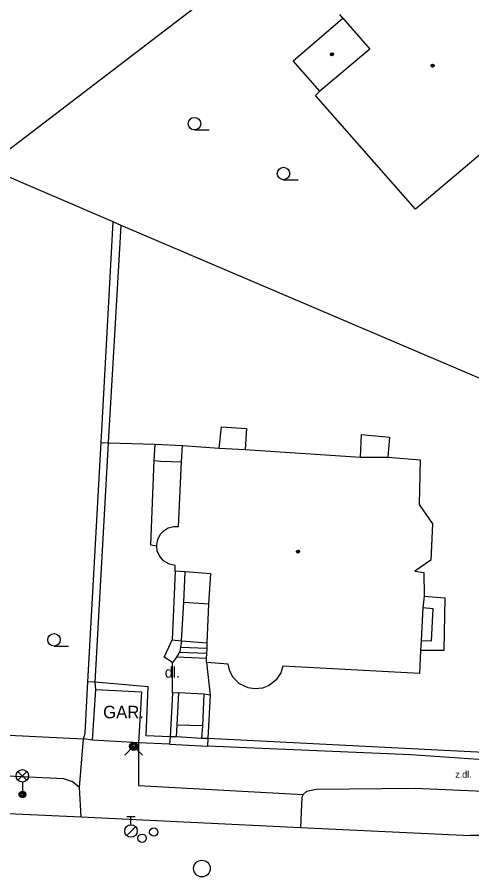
# Model space of a CAD drawing. Extents: x -600309 to -598967, y -1161267 to -1160292.
# Drawn here: x -599896.6 to -599869.3, y -1160620.1 to -1160568.7 of the extents above; entities that cross this region are included whole.
import ezdxf

# ---------------------------------------------------------------- set-up
doc = ezdxf.new("R2010")
doc.units = 0
for name, color, linetype in [('Level 10', 7, 'Continuous'), ('Level 11', 7, 'Continuous'), ('Level 27', 7, 'Continuous'), ('Level 28', 7, 'Continuous'), ('Level 31', 7, 'Continuous'), ('Level 33', 7, 'Continuous'), ('Level 36', 7, 'Continuous'), ('Level 39', 7, 'Continuous'), ('Level 40', 7, 'Continuous'), ('Level 41', 7, 'Continuous'), ('Level 5', 7, 'Continuous'), ('Level 51', 7, 'Continuous'), ('Level 7', 7, 'Continuous'), ('Level 8', 7, 'Continuous')]:
    doc.layers.add(name, color=color, linetype=linetype)

msp = doc.modelspace()

# ---------------------------------------------------------------- linework, layer by layer
at = {"layer": 'Level 10'}
for points in [[(-599910.49, -1160615.93), (-599908.34, -1160616.03), (-599904.45, -1160616.22), (-599900.19, -1160616.42), (-599892.72, -1160616.77), (-599879.55, -1160617.4), (-599869.37, -1160617.88)], [(-599850.12, -1160617.68), (-599858.9, -1160617.78), (-599859.03, -1160617.78), (-599863, -1160617.89), (-599869.37, -1160617.88)]]:
    msp.add_lwpolyline(points, dxfattribs=at)
at = {"layer": 'Level 11'}
for points in [[(-599884.43, -1160594.63), (-599884.29, -1160593.35)], [(-599884.29, -1160593.35), (-599882.8, -1160593.45)], [(-599882.8, -1160593.45), (-599882.87, -1160594.71)], [(-599875.94, -1160595.17), (-599875.89, -1160593.8)], [(-599875.89, -1160593.8), (-599874.2, -1160593.96)], [(-599891.52, -1160594.28), (-599891.07, -1160594.3)], [(-599891.07, -1160594.3), (-599888.29, -1160594.39)], [(-599888.29, -1160594.39), (-599888.35, -1160595.38)], [(-599888.29, -1160594.39), (-599886.64, -1160594.4699)], [(-599874.2, -1160593.96), (-599874.31, -1160595.17)], [(-599888.35, -1160595.38), (-599888.55, -1160600.43), (-599888.18, -1160600.49)], [(-599888.35, -1160595.38), (-599887.94, -1160595.4099), (-599886.7, -1160595.46)], [(-599887.07, -1160602.02), (-599887.25, -1160606.13), (-599886.69, -1160606.2)], [(-599886.56, -1160603.88), (-599886.4699, -1160602.06)], [(-599872.13, -1160603.51), (-599870.89, -1160603.61)], [(-599870.89, -1160603.61), (-599870.95, -1160606.78)], [(-599886.69, -1160606.2), (-599886.56, -1160603.88)], [(-599886.56, -1160603.88), (-599885.05, -1160603.98)], [(-599872.3, -1160606.17), (-599871.68, -1160606.2), (-599871.58, -1160604.28), (-599872.2, -1160604.21)], [(-599886.69, -1160606.2), (-599886.75, -1160606.59), (-599886.79, -1160606.84), (-599886.99, -1160607.18), (-599887.23, -1160607.49), (-599887.73, -1160607.18), (-599887.46, -1160606.57), (-599887.25, -1160606.13)], [(-599886.69, -1160606.2), (-599885.15, -1160606.32)], [(-599885.16, -1160606.66), (-599886.75, -1160606.59)], [(-599885.19, -1160607.26), (-599886.99, -1160607.18)], [(-599885.18, -1160606.96), (-599886.82, -1160606.89)], [(-599870.95, -1160606.78), (-599872.34, -1160606.78)], [(-599887.23, -1160609.35), (-599887.23, -1160607.49)], [(-599885.2, -1160607.5), (-599884.9699, -1160609.46)], [(-599891.88, -1160608.69), (-599892.32, -1160608.67)], [(-599887.37, -1160611.9699), (-599888.82, -1160611.9), (-599888.69, -1160608.96), (-599891.88, -1160608.69)], [(-599886.85, -1160609.32), (-599887.23, -1160609.35), (-599887.37, -1160611.9699)], [(-599886.96, -1160611.26), (-599886.85, -1160609.32)], [(-599885.36, -1160609.4), (-599886.85, -1160609.32)], [(-599885.36, -1160609.4), (-599885.44, -1160611.31)], [(-599884.9699, -1160609.46), (-599885.36, -1160609.4)], [(-599884.9699, -1160609.46), (-599885.11, -1160612.06)], [(-599916.36, -1160611), (-599904.24, -1160611.51), (-599900.35, -1160611.7), (-599892.58, -1160612.08)], [(-599887, -1160611.96), (-599886.96, -1160611.26)], [(-599885.44, -1160611.31), (-599886.96, -1160611.26)], [(-599885.44, -1160611.31), (-599885.49, -1160612.07)], [(-599892.825, -1160615.008), (-599892.58, -1160612.08)], [(-599889.27, -1160612.32), (-599889.281, -1160614.885), (-599879.397, -1160615.421)], [(-599887.37, -1160611.9699), (-599887.4099, -1160612.4099)], [(-599887, -1160611.96), (-599887.37, -1160611.9699)], [(-599885.49, -1160612.07), (-599887, -1160611.96)], [(-599885.11, -1160612.06), (-599885.49, -1160612.07)], [(-599892.72, -1160616.77), (-599892.825, -1160615.008), (-599893.237, -1160614.657), (-599893.764, -1160614.482), (-599899.3, -1160614.229), (-599899.814, -1160614.42), (-599900.011, -1160614.75), (-599900.19, -1160616.42)], [(-599872.67, -1160615.07), (-599878.594, -1160615.127), (-599879.182, -1160615.242), (-599879.397, -1160615.421), (-599879.476, -1160615.593), (-599879.55, -1160617.4)], [(-599858.97, -1160615.65), (-599865.41, -1160615.39), (-599872.67, -1160615.07)]]:
    msp.add_lwpolyline(points, dxfattribs=at)
at = {"layer": 'Level 27'}
msp.add_circle((-599885.4699, -1160619.87), 0.5, dxfattribs=at)
at = {"layer": 'Level 28'}
for p, q in [((-599889.98, -1160616.745), (-599889.48, -1160616.745)), ((-599889.73, -1160617.245), (-599889.73, -1160616.745)), ((-599889.988, -1160617.892), (-599889.458, -1160617.362))]:
    msp.add_line(p, q, dxfattribs=at)
for centre, radius in [((-599889.73, -1160617.62), 0.375), ((-599888.36, -1160617.68), 0.25), ((-599889.06, -1160618.05), 0.25)]:
    msp.add_circle(centre, radius, dxfattribs=at)
at = {"layer": 'Level 31'}
msp.add_lwpolyline([(-599890.1, -1160613.06), (-599889.57, -1160612.53), (-599889.04, -1160613.06)], dxfattribs=at)
for radius in [0.25, 0.18, 0.11]:
    msp.add_circle((-599889.57, -1160612.53), radius, dxfattribs=at)
at = {"layer": 'Level 33'}
for p, q in [((-599896.515, -1160614.57), (-599895.985, -1160614.04)), ((-599896.515, -1160614.04), (-599895.985, -1160614.57)), ((-599896.25, -1160614.68), (-599896.25, -1160615.43))]:
    msp.add_line(p, q, dxfattribs=at)
for centre, radius in [((-599896.25, -1160614.305), 0.375), ((-599896.25, -1160615.43), 0.2), ((-599896.25, -1160615.43), 0.1445), ((-599896.25, -1160615.43), 0.0876)]:
    msp.add_circle(centre, radius, dxfattribs=at)
at = {"layer": 'Level 36'}
for p, q in [((-599885.92, -1160575.525), (-599885.045, -1160575.525)), ((-599880.57, -1160578.515), (-599879.695, -1160578.515)), ((-599894.35, -1160606.515), (-599893.475, -1160606.515))]:
    msp.add_line(p, q, dxfattribs=at)
for centre in [(-599885.9201, -1160575.1499), (-599880.5701, -1160578.1399), (-599894.3501, -1160606.1399)]:
    msp.add_circle(centre, 0.375, dxfattribs=at)
at = {"layer": 'Level 39'}
for centre, radius in [((-599877.67, -1160570.98), 0.09), ((-599877.67, -1160570.98), 0.0398), ((-599871.62, -1160571.6599), 0.09), ((-599871.62, -1160571.6599), 0.0398), ((-599879.7, -1160600.84), 0.09), ((-599879.7, -1160600.84), 0.0398)]:
    msp.add_circle(centre, radius, dxfattribs=at)
at = {"layer": 'Level 5'}
for points in [[(-599877.01, -1160568.82), (-599877.2, -1160568.59)], [(-599879.99, -1160571.37), (-599877.01, -1160568.82)], [(-599877.01, -1160568.82), (-599875.38, -1160570.67)], [(-599875.38, -1160570.67), (-599878.4, -1160573.19)], [(-599878.4, -1160573.19), (-599879.99, -1160571.37)], [(-599863.5, -1160572.55), (-599868.1, -1160576.43), (-599872.65, -1160580.28)], [(-599878.6599, -1160573.45), (-599878.4, -1160573.19)], [(-599872.65, -1160580.28), (-599878.6599, -1160573.45)], [(-599886.7, -1160595.46), (-599886.64, -1160594.4699)], [(-599886.64, -1160594.4699), (-599884.43, -1160594.63)], [(-599884.43, -1160594.63), (-599882.87, -1160594.71)], [(-599882.87, -1160594.71), (-599875.94, -1160595.17)], [(-599875.94, -1160595.17), (-599874.31, -1160595.17)], [(-599874.31, -1160595.17), (-599872.37, -1160595.33)], [(-599872.37, -1160595.33), (-599872.43, -1160598.02)], [(-599886.88, -1160599.33), (-599886.7, -1160595.46)], [(-599872.43, -1160598.02), (-599871.63, -1160599.18)], [(-599887.73, -1160599.57), (-599887.49, -1160599.42)], [(-599887.49, -1160599.42), (-599887.15, -1160599.33)], [(-599887.15, -1160599.33), (-599886.88, -1160599.33)], [(-599871.63, -1160599.18), (-599871.73, -1160601.36)], [(-599888.12, -1160600.11), (-599887.9699, -1160599.82)], [(-599887.9699, -1160599.82), (-599887.73, -1160599.57)], [(-599888.18, -1160600.4099), (-599888.12, -1160600.11)], [(-599888.18, -1160600.49), (-599888.18, -1160600.4099)], [(-599888.15, -1160600.8), (-599888.18, -1160600.49)], [(-599888.02, -1160601.1), (-599888.15, -1160600.8)], [(-599887.78, -1160601.39), (-599888.02, -1160601.1)], [(-599887.42, -1160601.6), (-599887.78, -1160601.39)], [(-599871.73, -1160601.36), (-599872.69, -1160602.02)], [(-599887.07, -1160601.68), (-599887.42, -1160601.6)], [(-599887.07, -1160602.02), (-599887.07, -1160601.68)], [(-599886.4699, -1160602.06), (-599887.07, -1160602.02)], [(-599884.94, -1160602.18), (-599886.4699, -1160602.06)], [(-599872.69, -1160602.02), (-599872.15, -1160602.09)], [(-599872.15, -1160602.09), (-599872.13, -1160603.51)], [(-599885.05, -1160603.98), (-599884.94, -1160602.18)], [(-599872.13, -1160603.51), (-599872.2, -1160604.21)], [(-599885.15, -1160606.32), (-599885.05, -1160603.98)], [(-599872.2, -1160604.21), (-599872.3, -1160606.17)], [(-599872.3, -1160606.17), (-599872.34, -1160606.78)], [(-599885.2, -1160607.5), (-599885.19, -1160607.26), (-599885.18, -1160606.96), (-599885.16, -1160606.66), (-599885.15, -1160606.32)], [(-599872.34, -1160606.78), (-599872.4, -1160608.15)], [(-599883.9, -1160607.59), (-599885.2, -1160607.5)], [(-599883.8, -1160608.02), (-599883.9, -1160607.59)], [(-599880.61, -1160607.7199), (-599880.73, -1160608.11)], [(-599872.4, -1160608.15), (-599880.61, -1160607.7199)], [(-599883.59, -1160608.4099), (-599883.8, -1160608.02)], [(-599880.73, -1160608.11), (-599881.01, -1160608.55)], [(-599883.21, -1160608.78), (-599883.59, -1160608.4099)], [(-599881.01, -1160608.55), (-599881.43, -1160608.88)], [(-599892.03, -1160612.17), (-599891.84, -1160609.13)], [(-599891.84, -1160609.13), (-599889.09, -1160609.26), (-599889.27, -1160612.32)], [(-599882.7, -1160609.03), (-599883.21, -1160608.78)], [(-599882.31, -1160609.09), (-599882.7, -1160609.03)], [(-599881.84, -1160609.04), (-599882.31, -1160609.09)], [(-599881.43, -1160608.88), (-599881.84, -1160609.04)], [(-599889.27, -1160612.32), (-599892.03, -1160612.17)]]:
    msp.add_lwpolyline(points, dxfattribs=at)
at = {"layer": 'Level 51'}
for points in [[(-599898.4699, -1160577.75), (-599884.6, -1160567.15)], [(-599890.79, -1160581.05), (-599898.4699, -1160577.75)], [(-599891.2, -1160588.43), (-599890.79, -1160581.05)], [(-599890.32, -1160581.26), (-599890.79, -1160581.05)], [(-599890.74, -1160588.5), (-599890.32, -1160581.26)], [(-599864.64, -1160592.21), (-599890.32, -1160581.26)]]:
    msp.add_lwpolyline(points, dxfattribs=at)
at = {"layer": 'Level 7'}
for points in [[(-599891.52, -1160594.28), (-599891.2, -1160588.43)], [(-599891.07, -1160594.29), (-599890.74, -1160588.5)], [(-599892.32, -1160608.67), (-599891.52, -1160594.28)], [(-599891.88, -1160608.69), (-599891.07, -1160594.3)], [(-599891.07, -1160594.3), (-599891.07, -1160594.29)], [(-599892.48, -1160611.75), (-599892.32, -1160608.67)], [(-599891.84, -1160609.13), (-599891.88, -1160608.69)], [(-599892.58, -1160612.08), (-599892.48, -1160611.75)], [(-599892.03, -1160612.17), (-599892.58, -1160612.08)], [(-599887.4099, -1160612.4099), (-599889.27, -1160612.32)], [(-599885.11, -1160612.06), (-599885.14, -1160612.52)], [(-599865, -1160613.09), (-599885.11, -1160612.06)], [(-599872.92, -1160613.05), (-599885.14, -1160612.52)], [(-599865.02, -1160613.57), (-599865.38, -1160613.56), (-599872.92, -1160613.05)]]:
    msp.add_lwpolyline(points, dxfattribs=at)
at = {"layer": 'Level 8'}
msp.add_lwpolyline([(-599887.4099, -1160612.4099), (-599885.14, -1160612.52)], dxfattribs=at)

# ---------------------------------------------------------------- texts
at = {"layer": 'Level 40'}
for s, height, p in [('dl.', 0.65, (-599887.7, -1160608.41)), ('z.dl.', 0.4, (-599870.26, -1160614.42))]:
    msp.add_text(s, height=height, dxfattribs=at).set_placement(p)
at = {"layer": 'Level 41'}
msp.add_text('GAR.', height=0.75, dxfattribs=at).set_placement((-599891.4, -1160610.85))

doc.saveas('drawing.dxf')
